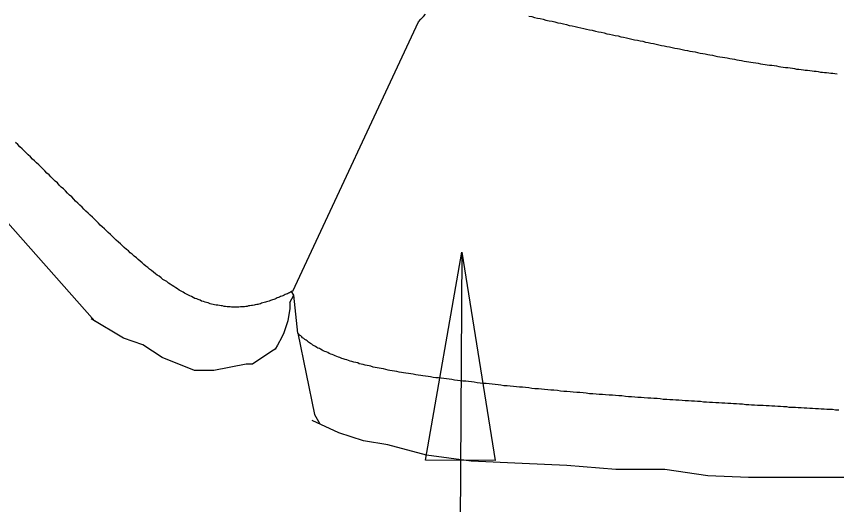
# Model space of a CAD drawing. Extents: x 6707406 to 6714471, y 1868570 to 1872341.
# Drawn here: x 6714257.36 to 6714306.98, y 1870336.07 to 1870365.6 of the extents above; entities that cross this region are included whole.
import ezdxf

# ---------------------------------------------------------------- set-up
doc = ezdxf.new("R2010")
doc.units = 0
doc.layers.add('Nongeo Data(60)', color=7, linetype='Continuous')

msp = doc.modelspace()

# ---------------------------------------------------------------- linework, layer by layer
at = {"layer": 'Nongeo Data(60)'}
for p, q in [((6714262.114, 1870347.169), (6714237.656, 1870374.682)), ((6714274.08, 1870348.983), (6714281.681, 1870365.266)), ((6714284.3, 1870351.349), (6714284.093, 1870317.497)), ((6714274.149, 1870348.73), (6714274.011, 1870348.96)), ((6714273.896, 1870348.294), (6714274.149, 1870348.73)), ((6714273.896, 1870347.927), (6714273.781, 1870347.192)), ((6714273.896, 1870348.294), (6714273.896, 1870347.927)), ((6714263.837, 1870346.135), (6714261.885, 1870347.307)), ((6714273.781, 1870347.192), (6714273.529, 1870346.457)), ((6714273.529, 1870346.457), (6714273.414, 1870346.204)), ((6714274.378, 1870346.434), (6714275.389, 1870341.519)), ((6714274.378, 1870346.434), (6714274.378, 1870346.434)), ((6714274.378, 1870346.434), (6714274.378, 1870346.434)), ((6714274.378, 1870346.434), (6714274.378, 1870346.434)), ((6714274.378, 1870346.434), (6714274.378, 1870346.434)), ((6714265.008, 1870345.745), (6714263.837, 1870346.135)), ((6714273.414, 1870346.204), (6714273.161, 1870345.722)), ((6714266.179, 1870344.964), (6714265.008, 1870345.745)), ((6714272.817, 1870345.354), (6714271.645, 1870344.574)), ((6714273.023, 1870345.469), (6714272.817, 1870345.354)), ((6714273.161, 1870345.722), (6714273.023, 1870345.469)), ((6714268.132, 1870344.183), (6714266.179, 1870344.964)), ((6714271.255, 1870344.574), (6714269.303, 1870344.183)), ((6714271.645, 1870344.574), (6714271.255, 1870344.574)), ((6714269.303, 1870344.183), (6714268.132, 1870344.183)), ((6714275.389, 1870341.519), (6714275.71, 1870340.968)), ((6714275.389, 1870341.519), (6714275.389, 1870341.519)), ((6714275.389, 1870341.519), (6714275.389, 1870341.519)), ((6714275.389, 1870341.519), (6714275.389, 1870341.519)), ((6714275.389, 1870341.519), (6714275.389, 1870341.519)), ((6714275.389, 1870341.519), (6714275.389, 1870341.519)), ((6714275.389, 1870341.519), (6714275.389, 1870341.519)), ((6714275.389, 1870341.519), (6714275.389, 1870341.519)), ((6714275.389, 1870341.519), (6714275.389, 1870341.519)), ((6714275.389, 1870341.519), (6714275.389, 1870341.519)), ((6714275.389, 1870341.519), (6714275.389, 1870341.519)), ((6714275.389, 1870341.519), (6714275.389, 1870341.519)), ((6714275.389, 1870341.519), (6714275.389, 1870341.519)), ((6714275.389, 1870341.519), (6714275.389, 1870341.519)), ((6714275.389, 1870341.519), (6714275.389, 1870341.519)), ((6714275.389, 1870341.519), (6714275.389, 1870341.519)), ((6714275.389, 1870341.519), (6714275.389, 1870341.519)), ((6714275.389, 1870341.519), (6714275.389, 1870341.519)), ((6714276.859, 1870340.417), (6714275.251, 1870341.152)), ((6714278.351, 1870339.934), (6714276.859, 1870340.417)), ((6714279.821, 1870339.682), (6714278.351, 1870339.934)), ((6714282.164, 1870339.062), (6714279.821, 1870339.682)), ((6714284.874, 1870338.694), (6714282.164, 1870339.062)), ((6714287.951, 1870338.557), (6714284.874, 1870338.694)), ((6714290.661, 1870338.442), (6714287.951, 1870338.557)), ((6714293.624, 1870338.189), (6714290.661, 1870338.442)), ((6714296.586, 1870338.189), (6714293.624, 1870338.189)), ((6714299.181, 1870337.822), (6714296.586, 1870338.189)), ((6714301.639, 1870337.707), (6714299.181, 1870337.822)), ((6714304.096, 1870337.707), (6714301.639, 1870337.707)), ((6714306.439, 1870337.707), (6714304.096, 1870337.707)), ((6714309.286, 1870337.707), (6714306.439, 1870337.707))]:
    msp.add_line(p, q, dxfattribs=at)
for points in [[(6714281.681, 1870365.266), (6714281.819, 1870365.427), (6714281.98, 1870365.587), (6714282.118, 1870365.725)], [(6714288.364, 1870365.61), (6714288.548, 1870365.587), (6714288.709, 1870365.541), (6714288.893, 1870365.495), (6714289.053, 1870365.473), (6714289.237, 1870365.427), (6714289.398, 1870365.381), (6714289.582, 1870365.335), (6714289.765, 1870365.312), (6714289.926, 1870365.266), (6714290.11, 1870365.22), (6714290.294, 1870365.197), (6714290.454, 1870365.151), (6714290.638, 1870365.105), (6714290.799, 1870365.059), (6714290.983, 1870365.036), (6714291.166, 1870364.99), (6714291.327, 1870364.944), (6714291.511, 1870364.898), (6714291.695, 1870364.875)], [(6714291.695, 1870364.875), (6714291.855, 1870364.829), (6714292.039, 1870364.784), (6714292.2, 1870364.761), (6714292.384, 1870364.715), (6714292.567, 1870364.669), (6714292.728, 1870364.646), (6714292.912, 1870364.6), (6714293.072, 1870364.554), (6714293.233, 1870364.531), (6714293.417, 1870364.485), (6714293.578, 1870364.439), (6714293.761, 1870364.416), (6714293.922, 1870364.37), (6714294.083, 1870364.347), (6714294.267, 1870364.301), (6714294.427, 1870364.255), (6714294.588, 1870364.232), (6714294.749, 1870364.186), (6714294.933, 1870364.163), (6714295.093, 1870364.118), (6714295.254, 1870364.095), (6714295.415, 1870364.049), (6714295.576, 1870364.026), (6714295.737, 1870363.98), (6714295.897, 1870363.957), (6714296.058, 1870363.911), (6714296.219, 1870363.888), (6714296.38, 1870363.842), (6714296.54, 1870363.819), (6714296.701, 1870363.773), (6714296.862, 1870363.75), (6714297.023, 1870363.727), (6714297.183, 1870363.681), (6714297.344, 1870363.658), (6714297.482, 1870363.635), (6714297.643, 1870363.589), (6714297.803, 1870363.566), (6714297.964, 1870363.543), (6714298.102, 1870363.497), (6714298.263, 1870363.474), (6714298.424, 1870363.452), (6714298.561, 1870363.406), (6714298.722, 1870363.383), (6714298.883, 1870363.36), (6714299.021, 1870363.337), (6714299.181, 1870363.291), (6714299.319, 1870363.268), (6714299.48, 1870363.245), (6714299.618, 1870363.222), (6714299.779, 1870363.176), (6714299.916, 1870363.153), (6714300.077, 1870363.13), (6714300.215, 1870363.107), (6714300.353, 1870363.084), (6714300.513, 1870363.061), (6714300.651, 1870363.038), (6714300.812, 1870363.015), (6714300.95, 1870362.969), (6714301.088, 1870362.946), (6714301.225, 1870362.923), (6714301.386, 1870362.9), (6714301.524, 1870362.877), (6714301.662, 1870362.854), (6714301.8, 1870362.831)], [(6714301.8, 1870362.831), (6714301.937, 1870362.808), (6714302.098, 1870362.786), (6714302.236, 1870362.763), (6714302.374, 1870362.74), (6714302.511, 1870362.717), (6714302.649, 1870362.694), (6714302.787, 1870362.671), (6714302.925, 1870362.648), (6714303.063, 1870362.648), (6714303.2, 1870362.625), (6714303.338, 1870362.602), (6714303.476, 1870362.579), (6714303.614, 1870362.556), (6714303.752, 1870362.533), (6714303.889, 1870362.51), (6714304.027, 1870362.51), (6714304.165, 1870362.487), (6714304.303, 1870362.464), (6714304.441, 1870362.441), (6714304.555, 1870362.418), (6714304.693, 1870362.418), (6714304.831, 1870362.395), (6714304.969, 1870362.372), (6714305.084, 1870362.349), (6714305.221, 1870362.349), (6714305.359, 1870362.326), (6714305.497, 1870362.303), (6714305.612, 1870362.28), (6714305.75, 1870362.28), (6714305.864, 1870362.257), (6714306.002, 1870362.234), (6714306.117, 1870362.234), (6714306.255, 1870362.211), (6714306.37, 1870362.211), (6714306.508, 1870362.188), (6714306.622, 1870362.165), (6714306.76, 1870362.165), (6714306.875, 1870362.142), (6714307.013, 1870362.12)], [(6714261.816, 1870353.576), (6714261.701, 1870353.691), (6714261.563, 1870353.829), (6714261.448, 1870353.944), (6714261.334, 1870354.058), (6714261.196, 1870354.173), (6714261.081, 1870354.311), (6714260.943, 1870354.426), (6714260.828, 1870354.541), (6714260.714, 1870354.679), (6714260.576, 1870354.793), (6714260.461, 1870354.908), (6714260.323, 1870355.046), (6714260.208, 1870355.161), (6714260.071, 1870355.276), (6714259.956, 1870355.391), (6714259.841, 1870355.528), (6714259.703, 1870355.643), (6714259.588, 1870355.758), (6714259.45, 1870355.896), (6714259.336, 1870356.011), (6714259.198, 1870356.125), (6714259.083, 1870356.263), (6714258.968, 1870356.378), (6714258.83, 1870356.493), (6714258.716, 1870356.631), (6714258.578, 1870356.745), (6714258.463, 1870356.86), (6714258.325, 1870356.975), (6714258.21, 1870357.113), (6714258.072, 1870357.228), (6714257.958, 1870357.343), (6714257.82, 1870357.48), (6714257.705, 1870357.595), (6714257.567, 1870357.71), (6714257.452, 1870357.848), (6714257.315, 1870357.963)], [(6714269.073, 1870348.225), (6714268.958, 1870348.271), (6714268.866, 1870348.294), (6714268.775, 1870348.317), (6714268.683, 1870348.363), (6714268.568, 1870348.386), (6714268.476, 1870348.432), (6714268.361, 1870348.478), (6714268.269, 1870348.524), (6714268.155, 1870348.547), (6714268.063, 1870348.593), (6714267.948, 1870348.662), (6714267.856, 1870348.707), (6714267.741, 1870348.753), (6714267.649, 1870348.799), (6714267.534, 1870348.868), (6714267.443, 1870348.914), (6714267.328, 1870348.983), (6714267.213, 1870349.052), (6714267.098, 1870349.121), (6714267.006, 1870349.19), (6714266.891, 1870349.259), (6714266.777, 1870349.328), (6714266.662, 1870349.396), (6714266.57, 1870349.465), (6714266.455, 1870349.557), (6714266.34, 1870349.626), (6714266.225, 1870349.695), (6714266.111, 1870349.787), (6714265.996, 1870349.879), (6714265.881, 1870349.948), (6714265.766, 1870350.039), (6714265.651, 1870350.131), (6714265.536, 1870350.223), (6714265.422, 1870350.315), (6714265.307, 1870350.407), (6714265.192, 1870350.499), (6714265.077, 1870350.591), (6714264.962, 1870350.705), (6714264.847, 1870350.797), (6714264.733, 1870350.889), (6714264.618, 1870351.004), (6714264.48, 1870351.096), (6714264.365, 1870351.211), (6714264.25, 1870351.303), (6714264.135, 1870351.417), (6714264.021, 1870351.509), (6714263.883, 1870351.624), (6714263.768, 1870351.739), (6714263.653, 1870351.854), (6714263.538, 1870351.946), (6714263.401, 1870352.06), (6714263.286, 1870352.175), (6714263.171, 1870352.29), (6714263.056, 1870352.405), (6714262.918, 1870352.52), (6714262.803, 1870352.635), (6714262.689, 1870352.749), (6714262.551, 1870352.864), (6714262.436, 1870352.979), (6714262.321, 1870353.094), (6714262.183, 1870353.232), (6714262.069, 1870353.347), (6714261.954, 1870353.461), (6714261.816, 1870353.576)], [(6714274.08, 1870348.983), (6714274.08, 1870348.983), (6714274.011, 1870348.96), (6714273.942, 1870348.914), (6714273.873, 1870348.891), (6714273.827, 1870348.868), (6714273.758, 1870348.822), (6714273.689, 1870348.799), (6714273.62, 1870348.776), (6714273.551, 1870348.73), (6714273.483, 1870348.707), (6714273.414, 1870348.684), (6714273.345, 1870348.662), (6714273.276, 1870348.616), (6714273.207, 1870348.593), (6714273.138, 1870348.57), (6714273.069, 1870348.547), (6714273, 1870348.501), (6714272.931, 1870348.478), (6714272.863, 1870348.455), (6714272.794, 1870348.432), (6714272.725, 1870348.409), (6714272.656, 1870348.386), (6714272.564, 1870348.363), (6714272.495, 1870348.34), (6714272.426, 1870348.317), (6714272.357, 1870348.294), (6714272.265, 1870348.271), (6714272.196, 1870348.248), (6714272.128, 1870348.225), (6714272.036, 1870348.202), (6714271.967, 1870348.179), (6714271.898, 1870348.179), (6714271.806, 1870348.156), (6714271.737, 1870348.133), (6714271.645, 1870348.11), (6714271.576, 1870348.11), (6714271.485, 1870348.087), (6714271.393, 1870348.087), (6714271.324, 1870348.064), (6714271.232, 1870348.064), (6714271.163, 1870348.041), (6714271.071, 1870348.041), (6714270.979, 1870348.041), (6714270.91, 1870348.041), (6714270.819, 1870348.018), (6714270.727, 1870348.018), (6714270.635, 1870348.018), (6714270.543, 1870348.018), (6714270.474, 1870348.018), (6714270.382, 1870348.018), (6714270.29, 1870348.041), (6714270.198, 1870348.041), (6714270.107, 1870348.041), (6714270.015, 1870348.064), (6714269.923, 1870348.064), (6714269.831, 1870348.087), (6714269.739, 1870348.087), (6714269.647, 1870348.11), (6714269.555, 1870348.133), (6714269.441, 1870348.133), (6714269.349, 1870348.156), (6714269.257, 1870348.179), (6714269.165, 1870348.202), (6714269.073, 1870348.225)], [(6714277.134, 1870344.895), (6714277.042, 1870344.918), (6714276.927, 1870344.964), (6714276.836, 1870344.987), (6714276.744, 1870345.033), (6714276.652, 1870345.079), (6714276.56, 1870345.102), (6714276.468, 1870345.148), (6714276.376, 1870345.171), (6714276.284, 1870345.217), (6714276.193, 1870345.263), (6714276.101, 1870345.308), (6714276.009, 1870345.331), (6714275.917, 1870345.377), (6714275.848, 1870345.423), (6714275.756, 1870345.469), (6714275.687, 1870345.515), (6714275.595, 1870345.538), (6714275.527, 1870345.584), (6714275.458, 1870345.63), (6714275.366, 1870345.676), (6714275.297, 1870345.722), (6714275.228, 1870345.768), (6714275.159, 1870345.814), (6714275.09, 1870345.86), (6714275.021, 1870345.906), (6714274.952, 1870345.974), (6714274.884, 1870346.02), (6714274.815, 1870346.066), (6714274.746, 1870346.112), (6714274.677, 1870346.158), (6714274.631, 1870346.227), (6714274.562, 1870346.273), (6714274.493, 1870346.319), (6714274.447, 1870346.388), (6714274.378, 1870346.434), (6714274.149, 1870348.73)], [(6714286.321, 1870343.333), (6714286.137, 1870343.356), (6714285.953, 1870343.379), (6714285.769, 1870343.402), (6714285.586, 1870343.402), (6714285.425, 1870343.425), (6714285.241, 1870343.448), (6714285.057, 1870343.471), (6714284.897, 1870343.494), (6714284.713, 1870343.517), (6714284.552, 1870343.54), (6714284.368, 1870343.54), (6714284.208, 1870343.563), (6714284.047, 1870343.586), (6714283.863, 1870343.609), (6714283.702, 1870343.632), (6714283.542, 1870343.655), (6714283.381, 1870343.678), (6714283.22, 1870343.701), (6714283.059, 1870343.724), (6714282.899, 1870343.747), (6714282.738, 1870343.747), (6714282.577, 1870343.77), (6714282.416, 1870343.793), (6714282.279, 1870343.816), (6714282.118, 1870343.839), (6714281.957, 1870343.862), (6714281.819, 1870343.885), (6714281.658, 1870343.908), (6714281.521, 1870343.931), (6714281.36, 1870343.953), (6714281.222, 1870343.976), (6714281.084, 1870343.999), (6714280.924, 1870344.022), (6714280.786, 1870344.045), (6714280.648, 1870344.068), (6714280.51, 1870344.091), (6714280.372, 1870344.114), (6714280.235, 1870344.137), (6714280.097, 1870344.16), (6714279.959, 1870344.183), (6714279.844, 1870344.206), (6714279.706, 1870344.252), (6714279.569, 1870344.275), (6714279.431, 1870344.298), (6714279.316, 1870344.321), (6714279.178, 1870344.344), (6714279.063, 1870344.367), (6714278.948, 1870344.39), (6714278.811, 1870344.436), (6714278.696, 1870344.459), (6714278.581, 1870344.482), (6714278.466, 1870344.505), (6714278.328, 1870344.551), (6714278.214, 1870344.574), (6714278.099, 1870344.597), (6714278.007, 1870344.642), (6714277.892, 1870344.665), (6714277.777, 1870344.688), (6714277.662, 1870344.734), (6714277.548, 1870344.757), (6714277.456, 1870344.78), (6714277.341, 1870344.826), (6714277.249, 1870344.849), (6714277.134, 1870344.895)], [(6714298.561, 1870342.3), (6714298.378, 1870342.323), (6714298.194, 1870342.323), (6714298.01, 1870342.346), (6714297.826, 1870342.346), (6714297.643, 1870342.369), (6714297.436, 1870342.392), (6714297.252, 1870342.392), (6714297.069, 1870342.415), (6714296.885, 1870342.415), (6714296.701, 1870342.438), (6714296.494, 1870342.438), (6714296.311, 1870342.461), (6714296.127, 1870342.484), (6714295.92, 1870342.484), (6714295.737, 1870342.507), (6714295.553, 1870342.507), (6714295.346, 1870342.53), (6714295.162, 1870342.553), (6714294.956, 1870342.553), (6714294.772, 1870342.576), (6714294.565, 1870342.599), (6714294.382, 1870342.599), (6714294.198, 1870342.621), (6714293.991, 1870342.644), (6714293.807, 1870342.644), (6714293.601, 1870342.667), (6714293.417, 1870342.69), (6714293.21, 1870342.69), (6714293.004, 1870342.713), (6714292.82, 1870342.736), (6714292.613, 1870342.736), (6714292.429, 1870342.759), (6714292.223, 1870342.782), (6714292.039, 1870342.782), (6714291.832, 1870342.805), (6714291.649, 1870342.828), (6714291.442, 1870342.851), (6714291.258, 1870342.851), (6714291.051, 1870342.874), (6714290.868, 1870342.897), (6714290.661, 1870342.92), (6714290.477, 1870342.92), (6714290.271, 1870342.943), (6714290.087, 1870342.966), (6714289.88, 1870342.989), (6714289.696, 1870342.989), (6714289.513, 1870343.012), (6714289.306, 1870343.035), (6714289.122, 1870343.058), (6714288.939, 1870343.081), (6714288.732, 1870343.081), (6714288.548, 1870343.104), (6714288.364, 1870343.127), (6714288.158, 1870343.15), (6714287.974, 1870343.173), (6714287.79, 1870343.173), (6714287.607, 1870343.196), (6714287.423, 1870343.219), (6714287.239, 1870343.242), (6714287.055, 1870343.265), (6714286.849, 1870343.265), (6714286.665, 1870343.287), (6714286.504, 1870343.31), (6714286.321, 1870343.333)], [(6714307.105, 1870341.795), (6714306.921, 1870341.795), (6714306.737, 1870341.818), (6714306.576, 1870341.818), (6714306.393, 1870341.818), (6714306.232, 1870341.841), (6714306.048, 1870341.841), (6714305.887, 1870341.864), (6714305.704, 1870341.864), (6714305.52, 1870341.887), (6714305.359, 1870341.887), (6714305.176, 1870341.91), (6714305.015, 1870341.91), (6714304.831, 1870341.933), (6714304.647, 1870341.933), (6714304.487, 1870341.955), (6714304.303, 1870341.955), (6714304.119, 1870341.955), (6714303.958, 1870341.978), (6714303.775, 1870341.978), (6714303.591, 1870342.001), (6714303.43, 1870342.001), (6714303.246, 1870342.024), (6714303.063, 1870342.024), (6714302.902, 1870342.047), (6714302.718, 1870342.047), (6714302.534, 1870342.07), (6714302.374, 1870342.07), (6714302.19, 1870342.07), (6714302.006, 1870342.093), (6714301.822, 1870342.093), (6714301.662, 1870342.116), (6714301.478, 1870342.116), (6714301.294, 1870342.139), (6714301.111, 1870342.139), (6714300.927, 1870342.162), (6714300.743, 1870342.162), (6714300.582, 1870342.185), (6714300.399, 1870342.185), (6714300.215, 1870342.208), (6714300.031, 1870342.208), (6714299.847, 1870342.231), (6714299.664, 1870342.231), (6714299.48, 1870342.254), (6714299.296, 1870342.254), (6714299.113, 1870342.277), (6714298.929, 1870342.277), (6714298.745, 1870342.3), (6714298.561, 1870342.3)]]:
    msp.add_lwpolyline(points, dxfattribs=at)
msp.add_lwpolyline([(6714282.118, 1870338.763), (6714284.3, 1870351.349), (6714286.321, 1870338.74)], close=True, dxfattribs=at)

doc.saveas('drawing.dxf')
